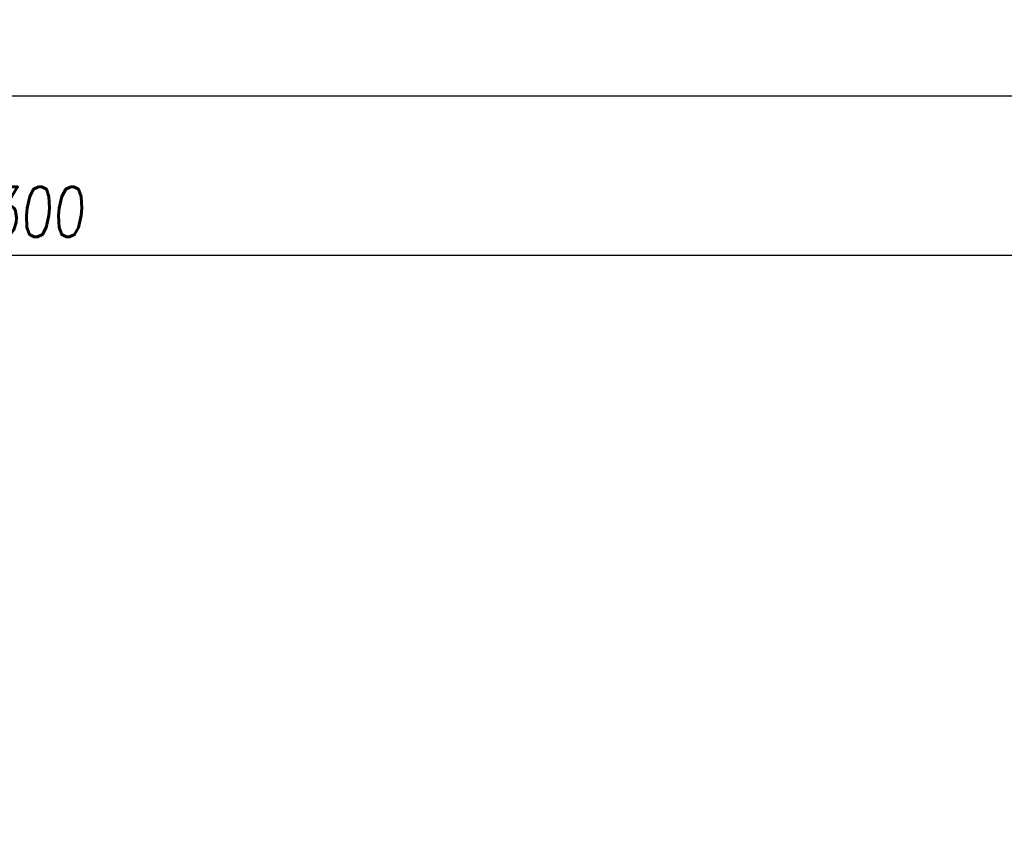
# Model space of a CAD drawing. Header units: millimetres. Extents: x 247761 to 294611, y 172579 to 236863.
# Tile 511 of 596: x 266161 to 268322, y 198358 to 200176. Entities that reach past the tile are written whole.
import ezdxf

# ---------------------------------------------------------------- set-up
doc = ezdxf.new("R2010")
doc.units = ezdxf.units.MM
doc.layers.add('KOTY 50', color=7, linetype='Continuous')
doc.styles.add('CS-ROMANS', font='romans.shx', dxfattribs={"width": 0.75, "oblique": 5})
doc.dimstyles.new('A_KÓTA_50', dxfattribs={"dimtxt": 110, "dimasz": 2, "dimexe": 100, "dimexo": 1500, "dimgap": 40, "dimtad": 1, "dimrnd": 1, "dimdsep": 46, "dimtxsty": 'CS-ROMANS', "dimblk": 'KOT_CARA20', "dimcen": 45, "dimse1": 1, "dimse2": 1, "dimclrd": 256, "dimclre": 256, "dimclrt": 256, "dimadec": 0, "dimazin": 0, "dimtfac": 1, "dimtix": 1, "dimtmove": 2, "dimatfit": 3, "dimldrblk": 'OBLIQUE', "dimfxl": 0, "dimtolj": 1, "dimarcsym": 0})

# ---------------------------------------------------------------- blocks, each defined once
blk = doc.blocks.new('KOT_CARA20')
for p, q in [((0, 20), (0, -20)), ((0, 0), (14.1, 14.1)), ((0, 0), (-14.1, -14.1))]:
    blk.add_line(p, q)
blk = doc.blocks.new('*D52')
at = {"layer": 'Defpoints', "color": 0, "ltscale": 5, "transparency": 16777216}
for p in [(269310.5, 199658.6), (269310.5, 199010), (263010.5, 198992.6)]:
    blk.add_point(p, dxfattribs=at)
at = {"layer": 'KOTY 50', "lineweight": -2, "ltscale": 5, "transparency": 16777216}
blk.add_line((263012.5, 199658.6), (269308.5, 199658.6), dxfattribs=at)
at = {"layer": 'KOTY 50', "lineweight": -2, "ltscale": 5, "transparency": 16777216, "xscale": 2, "yscale": 2, "zscale": 2, "rotation": 180}
blk.add_blockref('KOT_CARA20', (263010.5, 199658.6), dxfattribs=at)
at = {"layer": 'KOTY 50', "lineweight": -2, "ltscale": 5, "transparency": 16777216, "xscale": 2, "yscale": 2, "zscale": 2}
blk.add_blockref('KOT_CARA20', (269310.5, 199658.6), dxfattribs=at)
at = {"layer": 'KOTY 50', "ltscale": 5, "transparency": 16777216, "insert": (266160.5, 199753.6), "char_height": 110, "attachment_point": 5, "style": 'CS-ROMANS'}
blk.add_mtext('\\A1;6300', dxfattribs=at)
blk = doc.blocks.new('_OBLIQUE')
at = {"color": 0, "linetype": 'ByBlock', "ltscale": 15}
blk.add_line((-0.5, -0.5), (0.5, 0.5), dxfattribs=at)
blk = doc.blocks.new('*D35')
at = {"layer": 'Defpoints', "color": 0, "ltscale": 5, "transparency": 16777216}
for p in [(276300.5, 200008.6), (249720.5, 198295.3), (276300.5, 198295.3)]:
    blk.add_point(p, dxfattribs=at)
at = {"layer": 'KOTY 50', "lineweight": -2, "ltscale": 5, "transparency": 16777216}
blk.add_line((249722.5, 200008.6), (276298.5, 200008.6), dxfattribs=at)
at = {"layer": 'KOTY 50', "lineweight": -2, "ltscale": 5, "transparency": 16777216, "xscale": 2, "yscale": 2, "zscale": 2, "rotation": 180}
blk.add_blockref('KOT_CARA20', (249720.5, 200008.6), dxfattribs=at)
at = {"layer": 'KOTY 50', "lineweight": -2, "ltscale": 5, "transparency": 16777216, "xscale": 2, "yscale": 2, "zscale": 2}
blk.add_blockref('KOT_CARA20', (276300.5, 200008.6), dxfattribs=at)
at = {"layer": 'KOTY 50', "ltscale": 5, "transparency": 16777216, "insert": (263010.5, 200103.6), "char_height": 110, "attachment_point": 5, "style": 'CS-ROMANS'}
blk.add_mtext('\\A1;26580', dxfattribs=at)

msp = doc.modelspace()

# ---------------------------------------------------------------- dimensions: what is measured, and where the dimension line sits
at = {"layer": 'KOTY 50', "ltscale": 5}
for base, p1, p2, picture, middle in [((276300.517, 200008.644), (249720.517, 198295.259), (276300.517, 198295.259), '*D35', (263010.517, 200103.644)), ((269310.517, 199658.568), (263010.517, 198992.589), (269310.517, 199009.968), '*D52', (266160.517, 199753.568))]:
    dim = msp.add_linear_dim(base=base, p1=p1, p2=p2, dimstyle='A_KÓTA_50', dxfattribs=at)
    dim.commit()
    dim.dimension.update_dxf_attribs({"geometry": picture, "text_midpoint": middle})

doc.saveas('drawing.dxf')
